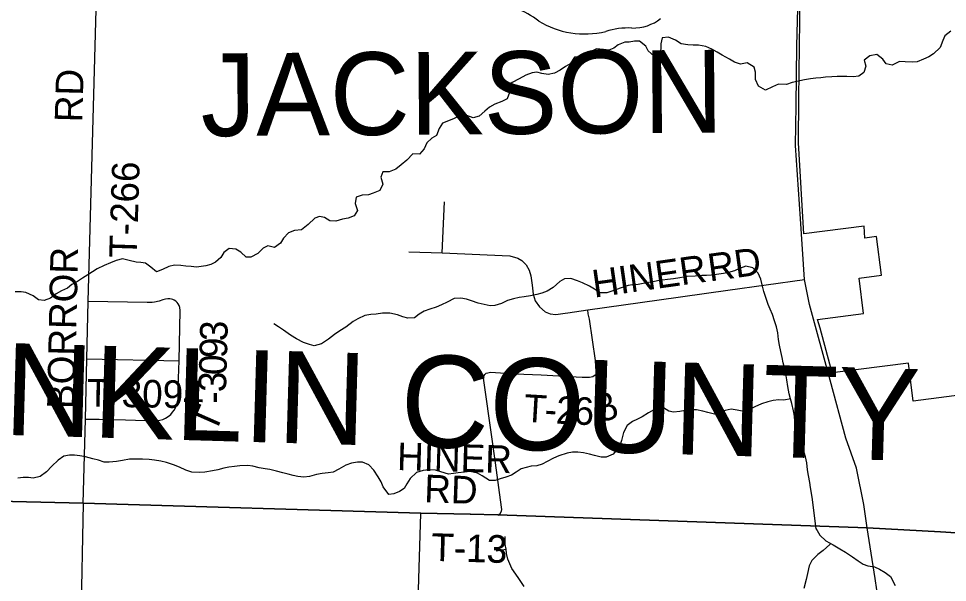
# Model space of a CAD drawing. Extents: x 114604 to 551442, y 316898 to 567001.
# Drawn here: x 188495 to 198598, y 329055 to 335190 of the extents above; entities that cross this region are included whole.
import ezdxf

# ---------------------------------------------------------------- set-up
doc = ezdxf.new("R2010")
doc.units = 0
for name, color, linetype in [('_CIVIL_CONSTRUCTION', 7, 'Continuous'), ('GE_P_Alignment_1000_Cardinal_Points', 7, 'Continuous'), ('GE_P_Alignment_100_Distances', 7, 'Continuous'), ('GE_P_Alignment_100_Stations', 7, 'Continuous'), ('GE_P_Alignment_500_Curve_Data', 7, 'Continuous'), ('GE_P_Alignment_500_Distances', 7, 'Continuous'), ('GE_P_Alignment_500_Stations', 7, 'Continuous'), ('PM_P_Cells', 7, 'Continuous'), ('PM_P_Crosswalk', 7, 'Continuous'), ('RS_Raster1', 7, 'Continuous')]:
    doc.layers.add(name, color=color, linetype=linetype)

msp = doc.modelspace()

# ---------------------------------------------------------------- linework, layer by layer
at = {"layer": '_CIVIL_CONSTRUCTION'}
for points in [[(197725, 329648), (197688, 329904), (197608, 330297), (197494, 330623), (197322, 331256), (197099, 332079), (197042, 332352), (197001, 333012), (196947, 333810), (196953, 334243), (196961, 334895), (196981, 335714), (196984, 335846), (196994, 336351)], [(198043, 327569), (197880, 328528), (197850, 328850), (197811, 329096), (197725, 329648)]]:
    msp.add_lwpolyline(points, dxfattribs=at)
at = {"layer": 'GE_P_Alignment_1000_Cardinal_Points'}
for p, q in [((193103, 332641), (193129, 333195)), ((194468, 331989), (194688, 332022)), ((189237, 331488), (190241, 331467)), ((191454, 329848), (189199, 329914)), ((192870, 329806), (191454, 329848)), ((193690, 329398), (193797, 329416))]:
    msp.add_line(p, q, dxfattribs=at)
for points in [[(189199, 329914), (189222, 330833), (189237, 331488), (189252, 332112), (189406, 337676), (189404, 338099), (189443, 339319), (189460, 339877), (189447, 339954)], [(192741, 332653), (193103, 332641), (193840, 332608), (193926, 332582), (193970, 332558), (194015, 332512), (194048, 332453), (194067, 332392), (194080, 332289), (194091, 332193), (194113, 332119), (194160, 332052), (194224, 332001), (194276, 331978), (194338, 331971), (194441, 331985), (194468, 331989)], [(193709, 329787), (193734, 329804), (193748, 329830), (193750, 329849), (193738, 329952), (193682, 330356), (193569, 331150), (193552, 331277), (193555, 331298), (193568, 331318), (193580, 331331), (193598, 331337), (193627, 331341), (193895, 331326), (194180, 331313), (194627, 331290), (194706, 331288), (194742, 331297), (194777, 331321), (194779, 331349), (194772, 331470), (194705, 331918), (194692, 331978), (194688, 332022), (195461, 332131), (196211, 332236), (197042, 332352)], [(189222, 330833), (189373, 330830), (189658, 330823), (189986, 330815), (190006, 330816), (190032, 330819), (190063, 330828), (190092, 330841), (190122, 330859), (190150, 330883), (190171, 330906), (190187, 330929), (190201, 330954), (190215, 330987), (190225, 331022), (190230, 331051), (190233, 331182), (190236, 331276), (190241, 331467), (190253, 332012), (190249, 332048), (190242, 332067), (190232, 332085), (190220, 332100), (190205, 332114), (190188, 332126), (190173, 332133), (190158, 332138), (190141, 332140), (190117, 332140), (190092, 332136), (190063, 332128), (190024, 332116), (189974, 332105), (189949, 332101), (189924, 332101), (189893, 332099), (189252, 332112)], [(189199, 329914), (189174, 328636), (189152, 327657), (189128, 326810), (189130, 326730), (189147, 326697), (189173, 326678), (189202, 326672), (189252, 326669), (189502, 326707), (189546, 326708), (189585, 326699), (189610, 326679), (189628, 326647), (189639, 326599), (189897, 324469)], [(192647, 324743), (192294, 326902), (192305, 326954), (192335, 326976), (192741, 327024), (192777, 327042), (192791, 327088), (192813, 327910), (192870, 329806)], [(193709, 329787), (193409, 329796), (192870, 329806)], [(193996, 329010), (193928, 329109), (193859, 329207), (193816, 329308), (193802, 329369), (193797, 329416), (193789, 329466), (193786, 329516), (193787, 329553)]]:
    msp.add_lwpolyline(points, dxfattribs=at)
at = {"layer": 'GE_P_Alignment_100_Stations'}
msp.add_lwpolyline([(199148, 331146), (198227, 331027), (198173, 331440), (197344, 331337), (197213, 331820), (197186, 331917), (197686, 331981), (197637, 332366), (197880, 332397), (197826, 332818), (197701, 332802), (197693, 332932), (197036, 332848), (196977, 333838), (196982, 334319), (196998, 335454), (197005, 335760), (198154, 335661), (198339, 335646), (198523, 335630), (198710, 335614)], dxfattribs=at)
at = {"layer": 'GE_P_Alignment_500_Curve_Data'}
for centre, major_axis, start_param, end_param in [((193310, 334423), (1251, 9), 0.823519, 1.323588), ((194654, 335658), (794, 6), 4.026481, 4.996735), ((195173, 335425), (423, 3), 4.691044, 5.507374), ((195121, 334566), (652, 5), 1.495662, 1.94098)]:
    msp.add_ellipse(centre, major_axis=major_axis, ratio=0.8, start_param=start_param, end_param=end_param, dxfattribs=at)
at = {"layer": 'GE_P_Alignment_500_Distances'}
for points in [[(177726, 330436), (181070, 330253), (185190, 330012), (189197, 329917), (192869, 329809), (193408, 329799), (193708, 329789), (197724, 329650), (198524, 329604), (202310, 329362), (202770, 329336), (202862, 329212), (202992, 329094), (203250, 328829)], [(202310, 329362), (198524, 329604), (197724, 329650), (193708, 329789), (193408, 329799), (192869, 329809), (189197, 329917), (185190, 330012)]]:
    msp.add_lwpolyline(points, dxfattribs=at)
at = {"layer": 'PM_P_Cells'}
for points in [[(198635, 335052), (198571, 335004), (198547, 334950), (198518, 334874), (198448, 334806), (198394, 334774), (198338, 334748), (198270, 334720), (198214, 334714), (198140, 334718), (198076, 334722), (197998, 334684), (197932, 334698), (197894, 334749), (197830, 334799), (197754, 334785), (197692, 334739), (197712, 334671), (197687, 334602), (197633, 334564), (197573, 334555), (197505, 334561), (197399, 334561), (197341, 334557), (197273, 334551), (197221, 334547), (197165, 334541), (197109, 334533), (197043, 334523), (196959, 334507), (196909, 334493), (196849, 334473), (196761, 334477), (196694, 334449), (196620, 334411), (196544, 334454), (196512, 334528), (196511, 334608), (196497, 334662), (196419, 334710), (196349, 334694), (196283, 334715), (196229, 334749), (196149, 334791), (196093, 334825), (196035, 334857), (195971, 334885), (195891, 334900), (195831, 334900), (195773, 334904), (195703, 334916), (195639, 334956), (195563, 334988), (195494, 334980), (195482, 334916), (195482, 334860), (195470, 334808), (195408, 334782), (195344, 334840), (195316, 334890), (195250, 334945), (195194, 334945), (195138, 334935), (195088, 334933), (195018, 334905), (194968, 334869), (194916, 334847), (194858, 334855), (194780, 334861), (194710, 334823)], [(194710, 334823), (194660, 334779), (194608, 334769), (194543, 334771), (194495, 334699), (194445, 334669), (194385, 334627), (194323, 334595), (194257, 334581), (194185, 334593), (194131, 334607), (194081, 334599), (194013, 334573), (193941, 334533), (193865, 334493), (193794, 334443), (193836, 334387), (193810, 334315), (193750, 334287), (193676, 334259), (193616, 334225), (193566, 334181), (193504, 334127), (193438, 334111), (193370, 334137), (193302, 334139), (193232, 334103), (193171, 334077), (193105, 334051), (193069, 333995), (193041, 333917), (192989, 333889), (192935, 333839), (192907, 333771), (192855, 333713), (192785, 333717), (192720, 333651), (192656, 333597), (192600, 333553), (192526, 333523), (192456, 333521), (192436, 333465), (192458, 333389), (192424, 333321), (192352, 333289), (192300, 333273), (192234, 333267), (192167, 333247), (192155, 333179), (192183, 333100), (192147, 333044), (192079, 333020), (192017, 333006), (191947, 332986), (191879, 332989), (191823, 333025), (191769, 333035), (191717, 333019), (191645, 332951), (191574, 332891), (191498, 332885), (191430, 332859), (191376, 332799), (191346, 332745), (191278, 332699), (191206, 332717), (191156, 332693), (191096, 332635), (191020, 332593), (190970, 332593), (190912, 332647), (190858, 332681), (190786, 332687), (190729, 332643), (190697, 332591), (190639, 332541), (190587, 332513), (190533, 332501), (190483, 332491), (190431, 332487), (190371, 332493), (190315, 332496), (190259, 332502), (190191, 332508), (190129, 332494), (190061, 332458), (189997, 332436), (189933, 332486), (189877, 332528), (189825, 332536), (189773, 332538), (189697, 332557), (189625, 332575), (189557, 332559), (189496, 332533), (189428, 332505), (189352, 332467), (189300, 332435), (189250, 332401), (189190, 332365), (189136, 332331)], [(197169, 329636), (197130, 329956), (197120, 330026), (197110, 330088), (197100, 330141), (197086, 330219), (197076, 330281), (197068, 330355), (197056, 330421), (197034, 330493), (197003, 330550), (196967, 330612), (196949, 330682), (196945, 330734), (196939, 330806), (196933, 330865), (196925, 330923), (196907, 331001), (196893, 331053), (196877, 331107), (196863, 331185), (196852, 331258), (196840, 331324), (196830, 331376), (196812, 331446), (196802, 331504), (196786, 331566), (196772, 331637), (196762, 331699), (196754, 331771), (196738, 331835), (196716, 331903), (196695, 331970), (196669, 332028), (196647, 332080), (196625, 332144), (196601, 332220), (196587, 332280), (196569, 332355), (196541, 332421), (196481, 332479), (196407, 332497), (196337, 332471), (196281, 332447), (196217, 332427), (196163, 332415), (196113, 332409), (196031, 332399), (195977, 332394), (195927, 332394), (195853, 332388), (195767, 332382), (195688, 332370), (195620, 332360), (195552, 332352), (195498, 332344), (195446, 332336), (195396, 332326), (195346, 332320), (195288, 332306), (195236, 332298), (195174, 332292), (195124, 332286), (195050, 332262), (195000, 332244), (194948, 332223), (194892, 332205), (194822, 332205), (194758, 332247), (194704, 332279), (194628, 332315), (194574, 332335), (194502, 332361), (194434, 332360), (194382, 332330), (194309, 332263), (194245, 332223), (194187, 332202), (194133, 332186), (194063, 332172), (193993, 332164), (193939, 332156), (193879, 332142), (193813, 332122), (193749, 332090), (193677, 332068), (193623, 332064), (193561, 332078), (193493, 332092), (193421, 332120), (193367, 332136), (193304, 332147), (193232, 332143), (193158, 332103), (193096, 332075), (193036, 332051), (192968, 332029), (192908, 332005)], [(189136, 332331), (189076, 332295), (189026, 332257), (188964, 332227), (188906, 332195), (188841, 332147), (188773, 332121), (188711, 332131), (188653, 332173), (188575, 332209), (188523, 332217), (188459, 332217)], [(192908, 332005), (192854, 331973), (192802, 331935), (192730, 331929), (192676, 331945), (192616, 331967), (192534, 331985), (192454, 331985), (192384, 331975), (192326, 331970), (192261, 331958), (192185, 331924), (192135, 331894), (192053, 331832), (191989, 331792), (191933, 331754), (191865, 331702), (191789, 331652), (191711, 331630), (191659, 331642), (191593, 331666), (191517, 331706), (191453, 331746), (191377, 331800), (191323, 331837), (191271, 331869)], [(196894, 331051), (196817, 331037), (196763, 331041), (196701, 331033), (196643, 331019), (196577, 330999), (196505, 330967), (196435, 330933), (196385, 330915), (196311, 330928), (196247, 330940), (196179, 330924), (196118, 330900), (196066, 330886), (195992, 330904), (195936, 330920), (195868, 330932), (195814, 330932), (195744, 330924), (195688, 330914), (195620, 330906), (195568, 330919), (195510, 330953), (195430, 330949), (195348, 330899), (195278, 330855), (195226, 330831), (195172, 330805), (195116, 330761), (195075, 330687), (195053, 330600), (195033, 330536), (194961, 330450), (194887, 330418), (194833, 330418), (194761, 330435), (194705, 330449), (194639, 330465), (194579, 330471), (194519, 330471), (194463, 330463), (194373, 330431), (194312, 330407), (194244, 330369), (194192, 330341), (194134, 330325), (194070, 330319), (194018, 330307), (193962, 330291), (193908, 330255), (193858, 330223), (193796, 330199), (193734, 330181), (193678, 330163), (193616, 330165), (193538, 330214), (193486, 330244), (193406, 330262), (193346, 330256), (193277, 330246), (193227, 330240), (193171, 330234), (193089, 330258), (193029, 330275), (192955, 330279), (192895, 330273), (192823, 330251), (192753, 330187), (192717, 330129), (192689, 330077), (192637, 330045), (192577, 330019), (192523, 330011), (192461, 330095), (192439, 330151), (192405, 330203), (192361, 330275), (192305, 330336), (192235, 330362), (192183, 330364), (192115, 330354), (192055, 330332), (191977, 330288), (191917, 330256), (191864, 330248), (191796, 330240), (191734, 330228), (191660, 330206), (191598, 330200), (191534, 330206), (191482, 330217), (191426, 330233), (191370, 330247), (191302, 330265), (191230, 330283), (191178, 330291), (191112, 330303), (191044, 330319), (190990, 330326), (190902, 330324), (190844, 330318)], [(190844, 330318), (190784, 330308), (190728, 330298), (190664, 330280), (190604, 330268), (190522, 330254), (190464, 330252), (190381, 330254), (190313, 330278), (190245, 330309), (190181, 330335), (190103, 330359), (190041, 330375), (189973, 330387), (189917, 330391), (189845, 330395), (189703, 330395), (189627, 330382), (189559, 330370), (189479, 330362), (189427, 330364), (189363, 330386), (189303, 330398), (189225, 330422), (189161, 330434), (189103, 330440), (189051, 330440), (188989, 330427), (188925, 330387), (188856, 330320), (188798, 330260), (188732, 330206), (188654, 330190), (188602, 330197), (188546, 330197), (188488, 330189)], [(197167, 329646), (197212, 329571), (197275, 329508), (197354, 329465), (197426, 329420), (197491, 329383), (197564, 329334), (197626, 329289), (197683, 329254), (197733, 329237), (197805, 329224), (197858, 329199), (197920, 329164), (197979, 329120), (198029, 329021)], [(197324, 329481), (197318, 329468), (197245, 329403), (197187, 329360), (197123, 329295), (197094, 329234), (197075, 329153), (197060, 329087), (197036, 328988)]]:
    msp.add_lwpolyline(points, dxfattribs=at)
at = {"layer": 'RS_Raster1'}
for points in [[(206187, 329142), (202770, 329336), (202310, 329362), (198524, 329604), (197724, 329650), (193708, 329789), (193408, 329799), (192869, 329809), (189197, 329917), (185190, 330012), (181070, 330253), (177726, 330436)], [(177726, 330436), (181070, 330253), (185190, 330012), (189197, 329917), (192869, 329809), (193408, 329799), (193708, 329789), (197724, 329650), (198524, 329604), (202310, 329362), (202770, 329336), (206187, 329142)]]:
    msp.add_lwpolyline(points, dxfattribs=at)

# ---------------------------------------------------------------- texts
at = {"layer": 'GE_P_Alignment_100_Distances'}
msp.add_text('FRANKLIN COUNTY', height=1000.08, rotation=358.3511, dxfattribs=at).set_placement((185655, 330738))
at = {"layer": 'GE_P_Alignment_500_Stations'}
msp.add_text('JACKSON', height=900.1, rotation=0.413, dxfattribs=at).set_placement((190479, 333910))
at = {"layer": 'PM_P_Crosswalk'}
for s, rotation, p in [('RD', 88.4561, (189188, 334059)), ('T-266', 88.1674, (189780, 332583)), ('BORROR', 88.7525, (189105, 330940)), ('RD', 7.7829, (196012, 332329)), ('HINER', 8.0672, (194756, 332153)), ('3', 88.5668, (190766, 331677)), ('9', 88.56, (190762, 331493)), ('0', 88.5164, (190757, 331308)), ('T-3094', 359.0099, (189236, 330970)), ('3', 88.3466, (190751, 331122)), ('-', 89.7222, (190751, 331000)), ('T', 356.6605, (193986, 330804)), ('2', 356.8644, (194334, 330784)), ('6', 358.3443, (194527, 330773)), ('8', 20.3221, (194835, 330788)), ('T', 66.229, (190633, 330665)), ('-', 356.6941, (194210, 330791)), ('HINER', 358.392, (192609, 330278)), ('RD', 357.9444, (192904, 329929)), ('T-13', 358.2927, (192980, 329290)), ('T-13', 358.2926, (192982, 329291))]:
    msp.add_text(s, height=300, rotation=rotation, dxfattribs=at).set_placement(p)

doc.saveas('drawing.dxf')
